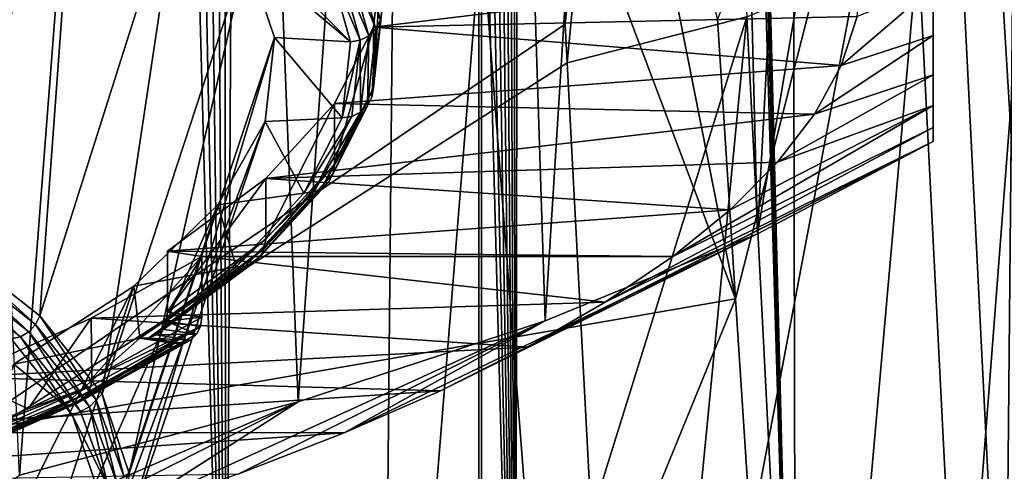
# Model space of a CAD drawing. Header units: metres. Extents: x -24 to 24, y -69 to 184.
# Tile 592 of 656: x 8.07 to 11.2, y 114.92 to 116.36. Entities that reach past the tile are written whole.
import ezdxf

# ---------------------------------------------------------------- set-up
doc = ezdxf.new("R2010")
doc.units = ezdxf.units.M
for name, color, linetype in [('1253', 7, 'CONTINUOUS'), ('1299', 7, 'CONTINUOUS'), ('1613', 7, 'CONTINUOUS'), ('1665', 7, 'CONTINUOUS'), ('1686', 7, 'CONTINUOUS'), ('1858', 7, 'CONTINUOUS'), ('1939', 7, 'CONTINUOUS'), ('2003', 7, 'CONTINUOUS'), ('2546', 7, 'CONTINUOUS'), ('2554', 7, 'CONTINUOUS'), ('2981', 7, 'CONTINUOUS'), ('367', 7, 'CONTINUOUS'), ('370', 7, 'CONTINUOUS'), ('3819', 7, 'CONTINUOUS'), ('386', 7, 'CONTINUOUS'), ('4011', 7, 'CONTINUOUS'), ('4013', 7, 'CONTINUOUS'), ('433', 7, 'CONTINUOUS'), ('434', 7, 'CONTINUOUS'), ('467', 7, 'CONTINUOUS'), ('518', 7, 'CONTINUOUS'), ('529', 7, 'CONTINUOUS'), ('556', 2, 'CONTINUOUS'), ('565', 2, 'CONTINUOUS'), ('800', 7, 'CONTINUOUS')]:
    doc.layers.add(name, color=color, linetype=linetype)

msp = doc.modelspace()

# ---------------------------------------------------------------- linework, layer by layer
at = {"layer": '1253'}
for points in [[(8.238608, 115.10143, 226.49611), (8.043475, 115.345671, 227.407629), (-7.740613, 113.993255, 222.360343)], [(8.323555, 114.851761, 225.564331), (8.238608, 115.10143, 226.49611), (-7.740613, 113.993255, 222.360343)]]:
    msp.add_3dface(points, dxfattribs=at)
at = {"layer": '1299'}
for points in [[(10.975, 116.465868, 224.070158), (10.68239, 116.214965, 223.697213), (10.975, 116.310368, 223.306326)], [(10.733091, 116.370534, 224.277805), (10.68239, 116.214965, 223.697213), (10.975, 116.465868, 224.070158)], [(10.975, 116.310368, 223.306326), (10.598133, 116.060498, 223.120733), (10.975, 116.184672, 222.534375)], [(10.68239, 116.214965, 223.697213), (10.598133, 116.060498, 223.120733), (10.975, 116.310368, 223.306326)], [(10.975, 116.184672, 222.534375), (10.480461, 115.907385, 222.549308), (10.975, 116.087614, 221.753499)], [(10.598133, 116.060498, 223.120733), (10.480461, 115.907385, 222.549308), (10.975, 116.184672, 222.534375)], [(10.975, 116.087614, 221.753499), (10.146774, 115.607605, 221.430513), (10.975, 116.017704, 220.960861)], [(10.329848, 115.756267, 221.985328), (10.146774, 115.607605, 221.430513), (10.975, 116.087614, 221.753499)], [(10.480461, 115.907385, 222.549308), (10.329848, 115.756267, 221.985328), (10.975, 116.087614, 221.753499)], [(10.975, 116.017704, 220.960861), (9.931649, 115.461744, 220.886154), (10.975, 115.973575, 220.152942)], [(10.146774, 115.607605, 221.430513), (9.931649, 115.461744, 220.886154), (10.975, 116.017704, 220.960861)], [(10.975, 115.973575, 220.152942), (9.408637, 115.180661, 219.837136), (10.416649, 115.679591, 219.055777)], [(9.685454, 115.319344, 220.354709), (9.408637, 115.180661, 219.837136), (10.975, 115.973575, 220.152942)], [(9.931649, 115.461744, 220.886154), (9.685454, 115.319344, 220.354709), (10.975, 115.973575, 220.152942)], [(10.416649, 115.679591, 219.055777), (9.102247, 115.046229, 219.33543), (9.741269, 115.402606, 218.022056)], [(9.408637, 115.180661, 219.837136), (9.102247, 115.046229, 219.33543), (10.416649, 115.679591, 219.055777)], [(9.741269, 115.402606, 218.022056), (8.404613, 114.791757, 218.385729), (8.956397, 115.145694, 217.063248)], [(8.767338, 114.916502, 218.851281), (8.404613, 114.791757, 218.385729), (9.741269, 115.402606, 218.022056)], [(9.102247, 115.046229, 219.33543), (8.767338, 114.916502, 218.851281), (9.741269, 115.402606, 218.022056)], [(8.956397, 115.145694, 217.063248), (7.601402, 114.559135, 217.517569), (8.070723, 114.911707, 216.189996)], [(8.0157, 114.672554, 217.940855), (7.601402, 114.559135, 217.517569), (8.956397, 115.145694, 217.063248)], [(8.404613, 114.791757, 218.385729), (8.0157, 114.672554, 217.940855), (8.956397, 115.145694, 217.063248)]]:
    msp.add_3dface(points, dxfattribs=at)
at = {"layer": '1613'}
for points in [[(8.13539, 115.418942, 227.413494), (8.121691, 115.39101, 227.417178), (8.314281, 115.152114, 226.525605)], [(8.13539, 115.418942, 227.413494), (8.314281, 115.152114, 226.525605), (8.333449, 115.170683, 226.486977)], [(8.121691, 115.39101, 227.417178), (8.100291, 115.368088, 227.417384), (8.292374, 115.129821, 226.52816)], [(8.314281, 115.152114, 226.525605), (8.121691, 115.39101, 227.417178), (8.292374, 115.129821, 226.52816)], [(8.073304, 115.352461, 227.414085), (8.043475, 115.345671, 227.407629), (8.238608, 115.10143, 226.49611)], [(8.100291, 115.368088, 227.417384), (8.073304, 115.352461, 227.414085), (8.264747, 115.114988, 226.527823)], [(8.073304, 115.352461, 227.414085), (8.238608, 115.10143, 226.49611), (8.264747, 115.114988, 226.527823)], [(8.100291, 115.368088, 227.417384), (8.264747, 115.114988, 226.527823), (8.292374, 115.129821, 226.52816)], [(8.314281, 115.152114, 226.525605), (8.402314, 114.909139, 225.618809), (8.333449, 115.170683, 226.486977)], [(8.333449, 115.170683, 226.486977), (8.402314, 114.909139, 225.618809), (8.418812, 114.918151, 225.544515)], [(8.264747, 115.114988, 226.527823), (8.352255, 114.87346, 225.62643), (8.292374, 115.129821, 226.52816)], [(8.314281, 115.152114, 226.525605), (8.292374, 115.129821, 226.52816), (8.380174, 114.887487, 225.623753)], [(8.292374, 115.129821, 226.52816), (8.352255, 114.87346, 225.62643), (8.380174, 114.887487, 225.623753)], [(8.402314, 114.909139, 225.618809), (8.314281, 115.152114, 226.525605), (8.380174, 114.887487, 225.623753)], [(8.264747, 115.114988, 226.527823), (8.238608, 115.10143, 226.49611), (8.352255, 114.87346, 225.62643)], [(8.238608, 115.10143, 226.49611), (8.323555, 114.851761, 225.564331), (8.352255, 114.87346, 225.62643)]]:
    msp.add_3dface(points, dxfattribs=at)
at = {"layer": '1665'}
for points in [[(9.147237, 116.602915, 226.037191), (9.133367, 116.574997, 226.040824), (9.217641, 116.358663, 225.125638)], [(9.147237, 116.602915, 226.037191), (9.217641, 116.358663, 225.125638), (9.222524, 116.388646, 225.118139)], [(9.133367, 116.574997, 226.040824), (9.111771, 116.552125, 226.040962), (9.203449, 116.331324, 225.131413)], [(9.133367, 116.574997, 226.040824), (9.203449, 116.331324, 225.131413), (9.217641, 116.358663, 225.125638)], [(9.084549, 116.536521, 226.037591), (9.054506, 116.529739, 226.031075), (9.153485, 116.294868, 225.135729)], [(9.111771, 116.552125, 226.040962), (9.084549, 116.536521, 226.037591), (9.181341, 116.309341, 225.134891)], [(9.084549, 116.536521, 226.037591), (9.153485, 116.294868, 225.135729), (9.181341, 116.309341, 225.134891)], [(9.111771, 116.552125, 226.040962), (9.181341, 116.309341, 225.134891), (9.203449, 116.331324, 225.131413)], [(9.054506, 116.529739, 226.031075), (9.122695, 116.2898, 225.135613), (9.153485, 116.294868, 225.135729)], [(9.222524, 116.388646, 225.118139), (9.217641, 116.358663, 225.125638), (9.195831, 116.143616, 224.203674)], [(9.217641, 116.358663, 225.125638), (9.190942, 116.113833, 224.211918), (9.195831, 116.143616, 224.203674)], [(9.217641, 116.358663, 225.125638), (9.203449, 116.331324, 225.131413), (9.190942, 116.113833, 224.211918)], [(9.203449, 116.331324, 225.131413), (9.176733, 116.087073, 224.219856), (9.190942, 116.113833, 224.211918)], [(9.203449, 116.331324, 225.131413), (9.181341, 116.309341, 225.134891), (9.176733, 116.087073, 224.219856)], [(9.153485, 116.294868, 225.135729), (9.096, 116.048603, 224.235454), (9.126711, 116.052657, 224.231784)], [(9.122695, 116.2898, 225.135613), (9.096, 116.048603, 224.235454), (9.153485, 116.294868, 225.135729)], [(9.153485, 116.294868, 225.135729), (9.126711, 116.052657, 224.231784), (9.154599, 116.065992, 224.226702)], [(9.181341, 116.309341, 225.134891), (9.153485, 116.294868, 225.135729), (9.154599, 116.065992, 224.226702)], [(9.181341, 116.309341, 225.134891), (9.154599, 116.065992, 224.226702), (9.176733, 116.087073, 224.219856)], [(9.195831, 116.143616, 224.203674), (9.067421, 115.871, 223.305654), (9.07221, 115.900585, 223.296671)], [(9.190942, 116.113833, 224.211918), (9.067421, 115.871, 223.305654), (9.195831, 116.143616, 224.203674)], [(9.190942, 116.113833, 224.211918), (9.053505, 115.844815, 223.315735), (9.067421, 115.871, 223.305654)], [(9.176733, 116.087073, 224.219856), (9.053505, 115.844815, 223.315735), (9.190942, 116.113833, 224.211918)], [(9.154599, 116.065992, 224.226702), (9.004511, 115.812419, 223.335205), (9.031826, 115.824628, 223.325918)], [(9.126711, 116.052657, 224.231784), (9.004511, 115.812419, 223.335205), (9.154599, 116.065992, 224.226702)], [(9.176733, 116.087073, 224.219856), (9.031826, 115.824628, 223.325918), (9.053505, 115.844815, 223.315735)], [(9.154599, 116.065992, 224.226702), (9.031826, 115.824628, 223.325918), (9.176733, 116.087073, 224.219856)], [(9.126711, 116.052657, 224.231784), (8.9742, 115.809153, 223.341813), (9.004511, 115.812419, 223.335205)], [(9.096, 116.048603, 224.235454), (8.9742, 115.809153, 223.341813), (9.126711, 116.052657, 224.231784)], [(9.07221, 115.900585, 223.296671), (8.84838, 115.632723, 222.416393), (8.852963, 115.662116, 222.406692)], [(9.067421, 115.871, 223.305654), (8.84838, 115.632723, 222.416393), (9.07221, 115.900585, 223.296671)], [(9.053505, 115.844815, 223.315735), (8.814307, 115.58778, 222.44199), (8.835059, 115.607097, 222.42856)], [(9.031826, 115.824628, 223.325918), (8.814307, 115.58778, 222.44199), (9.053505, 115.844815, 223.315735)], [(9.067421, 115.871, 223.305654), (8.835059, 115.607097, 222.42856), (8.84838, 115.632723, 222.416393)], [(9.053505, 115.844815, 223.315735), (8.835059, 115.607097, 222.42856), (9.067421, 115.871, 223.305654)], [(9.031826, 115.824628, 223.325918), (8.78816, 115.576668, 222.455367), (8.814307, 115.58778, 222.44199)], [(9.004511, 115.812419, 223.335205), (8.78816, 115.576668, 222.455367), (9.031826, 115.824628, 223.325918)], [(9.004511, 115.812419, 223.335205), (8.758789, 115.574387, 222.465653), (8.78816, 115.576668, 222.455367)], [(8.9742, 115.809153, 223.341813), (8.758789, 115.574387, 222.465653), (9.004511, 115.812419, 223.335205)], [(8.536125, 115.401514, 221.553501), (8.540402, 115.430722, 221.543118), (8.852963, 115.662116, 222.406692)], [(8.84838, 115.632723, 222.416393), (8.536125, 115.401514, 221.553501), (8.852963, 115.662116, 222.406692)], [(8.52369, 115.376416, 221.567658), (8.536125, 115.401514, 221.553501), (8.84838, 115.632723, 222.416393)], [(8.835059, 115.607097, 222.42856), (8.52369, 115.376416, 221.567658), (8.84838, 115.632723, 222.416393)], [(8.835059, 115.607097, 222.42856), (8.504557, 115.358085, 221.584006), (8.52369, 115.376416, 221.567658)], [(8.814307, 115.58778, 222.44199), (8.504557, 115.358085, 221.584006), (8.835059, 115.607097, 222.42856)], [(8.758789, 115.574387, 222.465653), (8.452985, 115.347192, 221.61775), (8.78816, 115.576668, 222.455367)], [(8.78816, 115.576668, 222.455367), (8.452985, 115.347192, 221.61775), (8.480141, 115.347912, 221.601325)], [(8.814307, 115.58778, 222.44199), (8.480141, 115.347912, 221.601325), (8.504557, 115.358085, 221.584006)], [(8.78816, 115.576668, 222.455367), (8.480141, 115.347912, 221.601325), (8.814307, 115.58778, 222.44199)]]:
    msp.add_3dface(points, dxfattribs=at)
at = {"layer": '1686'}
for points in [[(7.820253, 117.328088, 229.010555), (7.827314, 115.659572, 228.311536), (8.256891, 117.085737, 228.106088)], [(7.827314, 115.659572, 228.311536), (8.13539, 115.418942, 227.413494), (8.256891, 117.085737, 228.106088)], [(8.256891, 117.085737, 228.106088), (8.13539, 115.418942, 227.413494), (8.581879, 116.831898, 227.15875)]]:
    msp.add_3dface(points, dxfattribs=at)
at = {"layer": '1858'}
for points in [[(9.122695, 116.2898, 225.135613), (8.581879, 116.831898, 227.15875), (8.790809, 116.570011, 226.181374)], [(9.122695, 116.2898, 225.135613), (9.054506, 116.529739, 226.031075), (8.581879, 116.831898, 227.15875)], [(8.880856, 116.303624, 225.187203), (9.122695, 116.2898, 225.135613), (8.790809, 116.570011, 226.181374)], [(8.850807, 116.036329, 224.189645), (9.096, 116.048603, 224.235454), (8.880856, 116.303624, 225.187203)], [(9.096, 116.048603, 224.235454), (9.122695, 116.2898, 225.135613), (8.880856, 116.303624, 225.187203)], [(8.701062, 115.771738, 223.202179), (8.9742, 115.809153, 223.341813), (8.850807, 116.036329, 224.189645)], [(8.9742, 115.809153, 223.341813), (9.096, 116.048603, 224.235454), (8.850807, 116.036329, 224.189645)], [(8.758789, 115.574387, 222.465653), (8.9742, 115.809153, 223.341813), (8.701062, 115.771738, 223.202179)], [(8.433655, 115.513444, 222.23821), (8.758789, 115.574387, 222.465653), (8.701062, 115.771738, 223.202179)], [(8.452985, 115.347192, 221.61775), (8.758789, 115.574387, 222.465653), (8.433655, 115.513444, 222.23821)], [(8.052201, 115.264931, 221.310747), (8.452985, 115.347192, 221.61775), (8.433655, 115.513444, 222.23821)], [(8.211847, 115.134767, 220.824971), (8.452985, 115.347192, 221.61775), (8.052201, 115.264931, 221.310747)], [(8.562254, 115.330864, 221.556813), (8.452985, 115.347192, 221.61775), (8.211847, 115.134767, 220.824971)], [(7.793652, 114.947276, 220.125245), (8.211847, 115.134767, 220.824971), (8.052201, 115.264931, 221.310747)]]:
    msp.add_3dface(points, dxfattribs=at)
at = {"layer": '1939'}
for points in [[(10.416649, 115.679591, 219.055777), (10.22659, 123.14434, 216.716513), (10.831955, 123.439873, 217.819459)], [(10.975, 118.983245, 219.346503), (10.416649, 115.679591, 219.055777), (10.831955, 123.439873, 217.819459)], [(9.741269, 115.402606, 218.022056), (9.501318, 122.867485, 215.683277), (10.22659, 123.14434, 216.716513)], [(10.416649, 115.679591, 219.055777), (9.741269, 115.402606, 218.022056), (10.22659, 123.14434, 216.716513)], [(8.956397, 115.145694, 217.063248), (8.664742, 122.612578, 214.731952), (9.501318, 122.867485, 215.683277)], [(9.741269, 115.402606, 218.022056), (8.956397, 115.145694, 217.063248), (9.501318, 122.867485, 215.683277)], [(8.070723, 114.911707, 216.189996), (7.726608, 122.382578, 213.87358), (8.664742, 122.612578, 214.731952)], [(8.956397, 115.145694, 217.063248), (8.070723, 114.911707, 216.189996), (8.664742, 122.612578, 214.731952)], [(10.975, 115.973575, 220.152942), (10.416649, 115.679591, 219.055777), (10.975, 118.983245, 219.346503)]]:
    msp.add_3dface(points, dxfattribs=at)
at = {"layer": '2003'}
for points in [[(8.13539, 115.418942, 227.413494), (8.333449, 115.170683, 226.486977), (8.581879, 116.831898, 227.15875)], [(8.581879, 116.831898, 227.15875), (8.333449, 115.170683, 226.486977), (8.790809, 116.570011, 226.181374)], [(8.333449, 115.170683, 226.486977), (8.418812, 114.918151, 225.544515), (8.790809, 116.570011, 226.181374)], [(8.418812, 114.918151, 225.544515), (8.880856, 116.303624, 225.187203), (8.790809, 116.570011, 226.181374)], [(8.390326, 114.664762, 224.598854), (8.850807, 116.036329, 224.189645), (8.880856, 116.303624, 225.187203)], [(8.418812, 114.918151, 225.544515), (8.390326, 114.664762, 224.598854), (8.880856, 116.303624, 225.187203)], [(8.248374, 114.413942, 223.662781), (8.701062, 115.771738, 223.202179), (8.850807, 116.036329, 224.189645)], [(8.390326, 114.664762, 224.598854), (8.248374, 114.413942, 223.662781), (8.850807, 116.036329, 224.189645)], [(7.994878, 114.169083, 222.748955), (8.433655, 115.513444, 222.23821), (8.701062, 115.771738, 223.202179)], [(8.248374, 114.413942, 223.662781), (7.994878, 114.169083, 222.748955), (8.701062, 115.771738, 223.202179)], [(7.633264, 113.933497, 221.869735), (8.052201, 115.264931, 221.310747), (8.433655, 115.513444, 222.23821)], [(7.994878, 114.169083, 222.748955), (7.633264, 113.933497, 221.869735), (8.433655, 115.513444, 222.23821)]]:
    msp.add_3dface(points, dxfattribs=at)
at = {"layer": '2546'}
for points in [[(9.195832, 116.336803, 224.151918), (10.75, 116.52652, 224.85995), (9.222524, 116.58183, 225.066371)], [(10.733091, 116.370534, 224.277805), (10.75, 116.52652, 224.85995), (9.195832, 116.336803, 224.151918)], [(10.68239, 116.214965, 223.697213), (10.733091, 116.370534, 224.277805), (9.195832, 116.336803, 224.151918)], [(9.072208, 116.093768, 223.244899), (10.68239, 116.214965, 223.697213), (9.195832, 116.336803, 224.151918)], [(10.598133, 116.060498, 223.120733), (10.68239, 116.214965, 223.697213), (9.072208, 116.093768, 223.244899)], [(8.852964, 115.855302, 222.354933), (10.598133, 116.060498, 223.120733), (9.072208, 116.093768, 223.244899)], [(10.480461, 115.907385, 222.549308), (10.598133, 116.060498, 223.120733), (8.852964, 115.855302, 222.354933)], [(10.329848, 115.756267, 221.985328), (10.480461, 115.907385, 222.549308), (8.852964, 115.855302, 222.354933)], [(8.540402, 115.623907, 221.491354), (10.329848, 115.756267, 221.985328), (8.852964, 115.855302, 222.354933)], [(10.146774, 115.607605, 221.430513), (10.329848, 115.756267, 221.985328), (8.540402, 115.623907, 221.491354)], [(8.298142, 115.411393, 220.698242), (9.931649, 115.461744, 220.886154), (8.64965, 115.607582, 221.430429)], [(8.64965, 115.607582, 221.430429), (10.146774, 115.607605, 221.430513), (8.540402, 115.623907, 221.491354)], [(9.931649, 115.461744, 220.886154), (10.146774, 115.607605, 221.430513), (8.64965, 115.607582, 221.430429)], [(9.685454, 115.319344, 220.354709), (9.931649, 115.461744, 220.886154), (8.298142, 115.411393, 220.698242)], [(7.880357, 115.224105, 219.999273), (9.685454, 115.319344, 220.354709), (8.298142, 115.411393, 220.698242)], [(9.408637, 115.180661, 219.837136), (9.685454, 115.319344, 220.354709), (7.880357, 115.224105, 219.999273)], [(7.39965, 115.047222, 219.339138), (9.408637, 115.180661, 219.837136), (7.880357, 115.224105, 219.999273)], [(9.102247, 115.046229, 219.33543), (9.408637, 115.180661, 219.837136), (7.39965, 115.047222, 219.339138)], [(6.672419, 114.877791, 218.706811), (9.102247, 115.046229, 219.33543), (7.39965, 115.047222, 219.339138)], [(8.767338, 114.916502, 218.851281), (9.102247, 115.046229, 219.33543), (6.672419, 114.877791, 218.706811)]]:
    msp.add_3dface(points, dxfattribs=at)
at = {"layer": '2554'}
for points in [[(8.645409, 115.385307, 221.492522), (8.300622, 115.219445, 220.754622), (8.64965, 115.414397, 221.482193)], [(8.633073, 115.360273, 221.506603), (8.288729, 115.172745, 220.773519), (8.645409, 115.385307, 221.492522)], [(8.288729, 115.172745, 220.773519), (8.297597, 115.194851, 220.762835), (8.645409, 115.385307, 221.492522)], [(8.297597, 115.194851, 220.762835), (8.300622, 115.219445, 220.754622), (8.645409, 115.385307, 221.492522)], [(8.613809, 115.341756, 221.52308), (8.27462, 115.154633, 220.785945), (8.633073, 115.360273, 221.506603)], [(8.27462, 115.154633, 220.785945), (8.288729, 115.172745, 220.773519), (8.633073, 115.360273, 221.506603)], [(8.562254, 115.330864, 221.556813), (8.211847, 115.134767, 220.824971), (8.234823, 115.134973, 220.812575)], [(8.234823, 115.134973, 220.812575), (8.256234, 115.14175, 220.799267), (8.589401, 115.331585, 221.540394)], [(8.562254, 115.330864, 221.556813), (8.234823, 115.134973, 220.812575), (8.589401, 115.331585, 221.540394)], [(8.589401, 115.331585, 221.540394), (8.256234, 115.14175, 220.799267), (8.613809, 115.341756, 221.52308)], [(8.256234, 115.14175, 220.799267), (8.27462, 115.154633, 220.785945), (8.613809, 115.341756, 221.52308)], [(8.300622, 115.219445, 220.754622), (8.297597, 115.194851, 220.762835), (8.097549, 115.12345, 220.396364)], [(8.288729, 115.172745, 220.773519), (7.875043, 115.005405, 220.055814), (8.297597, 115.194851, 220.762835)], [(7.875043, 115.005405, 220.055814), (7.877913, 115.02993, 220.047342), (8.297597, 115.194851, 220.762835)], [(8.297597, 115.194851, 220.762835), (7.877913, 115.02993, 220.047342), (8.097549, 115.12345, 220.396364)], [(8.27462, 115.154633, 220.785945), (7.866625, 114.983501, 220.067253), (8.288729, 115.172745, 220.773519)], [(7.866625, 114.983501, 220.067253), (7.875043, 115.005405, 220.055814), (8.288729, 115.172745, 220.773519)], [(8.211847, 115.134767, 220.824971), (7.793652, 114.947276, 220.125245), (7.815465, 114.946961, 220.110902)], [(7.815465, 114.946961, 220.110902), (7.835786, 114.953248, 220.095769), (8.234823, 115.134973, 220.812575)], [(8.211847, 115.134767, 220.824971), (7.815465, 114.946961, 220.110902), (8.234823, 115.134973, 220.812575)], [(8.234823, 115.134973, 220.812575), (7.835786, 114.953248, 220.095769), (8.256234, 115.14175, 220.799267)], [(7.835786, 114.953248, 220.095769), (7.853236, 114.965712, 220.080881), (8.256234, 115.14175, 220.799267)], [(8.256234, 115.14175, 220.799267), (7.853236, 114.965712, 220.080881), (8.27462, 115.154633, 220.785945)], [(7.853236, 114.965712, 220.080881), (7.866625, 114.983501, 220.067253), (8.27462, 115.154633, 220.785945)]]:
    msp.add_3dface(points, dxfattribs=at)
at = {"layer": '2981'}
for points in [[(8.540402, 115.430722, 221.543118), (8.64965, 115.607582, 221.430429), (8.540402, 115.623907, 221.491354)], [(8.64965, 115.607582, 221.430429), (8.540402, 115.430722, 221.543118), (8.64965, 115.414397, 221.482193)], [(8.540402, 115.430722, 221.543118), (8.536125, 115.401514, 221.553501), (8.64965, 115.414397, 221.482193)], [(8.536125, 115.401514, 221.553501), (8.645409, 115.385307, 221.492522), (8.64965, 115.414397, 221.482193)], [(8.52369, 115.376416, 221.567658), (8.504557, 115.358085, 221.584006), (8.633073, 115.360273, 221.506603)], [(8.536125, 115.401514, 221.553501), (8.52369, 115.376416, 221.567658), (8.633073, 115.360273, 221.506603)], [(8.536125, 115.401514, 221.553501), (8.633073, 115.360273, 221.506603), (8.645409, 115.385307, 221.492522)], [(8.480141, 115.347912, 221.601325), (8.452985, 115.347192, 221.61775), (8.589401, 115.331585, 221.540394)], [(8.452985, 115.347192, 221.61775), (8.562254, 115.330864, 221.556813), (8.589401, 115.331585, 221.540394)], [(8.504557, 115.358085, 221.584006), (8.480141, 115.347912, 221.601325), (8.613809, 115.341756, 221.52308)], [(8.480141, 115.347912, 221.601325), (8.589401, 115.331585, 221.540394), (8.613809, 115.341756, 221.52308)], [(8.504557, 115.358085, 221.584006), (8.613809, 115.341756, 221.52308), (8.633073, 115.360273, 221.506603)]]:
    msp.add_3dface(points, dxfattribs=at)
at = {"layer": '367'}
for points in [[(9.530857, 145.2, -22.298548), (7.493662, -68.3, -23.063121), (7.493662, 145.2, -23.063121)], [(9.530857, -68.3, -22.298548), (7.493662, -68.3, -23.063121), (9.530857, 145.2, -22.298548)], [(11.491315, 145.2, -21.354442), (9.530857, -68.3, -22.298548), (9.530857, 145.2, -22.298548)], [(11.491315, -68.3, -21.354442), (9.530857, -68.3, -22.298548), (11.491315, 145.2, -21.354442)]]:
    msp.add_3dface(points, dxfattribs=at)
at = {"layer": '370'}
for points in [[(9.221018, 121.156022, 215.270547), (8.311726, 120.873842, 214.378885), (10.346497, 115.473055, 175.884271)], [(10.289624, 116.362254, 181.940361), (9.221018, 121.156022, 215.270547), (10.346497, 115.473055, 175.884271)], [(8.311726, 120.873842, 214.378885), (7.306441, 120.609776, 213.586473), (7.413575, 114.963821, 175.704643)], [(10.346497, 115.473055, 175.884271), (8.311726, 120.873842, 214.378885), (7.413575, 114.963821, 175.704643)], [(10.346497, 115.473055, 175.884271), (7.413575, 114.963821, 175.704643), (7.668081, 108.918178, 134.972778)], [(10.346497, 115.473055, 175.884271), (7.668081, 108.918178, 134.972778), (10.395076, 114.726792, 170.801259)]]:
    msp.add_3dface(points, dxfattribs=at)
at = {"layer": '3819'}
for points in [[(10.975, 121.41083, 228.406373), (10.975, 115.973575, 220.152942), (10.975, 118.983245, 219.346503)], [(10.975, 116.017704, 220.960861), (10.975, 115.973575, 220.152942), (10.975, 121.41083, 228.406373)], [(10.975, 116.087614, 221.753499), (10.975, 116.017704, 220.960861), (10.975, 121.41083, 228.406373)], [(10.975, 116.184672, 222.534375), (10.975, 116.087614, 221.753499), (10.975, 121.41083, 228.406373)], [(10.975, 116.310368, 223.306326), (10.975, 116.184672, 222.534375), (10.975, 121.41083, 228.406373)], [(10.975, 116.465868, 224.070158), (10.975, 116.310368, 223.306326), (10.975, 121.41083, 228.406373)]]:
    msp.add_3dface(points, dxfattribs=at)
at = {"layer": '386'}
for points in [[(11.945266, 118.668072, 193.881699), (11.079557, 118.348191, 193.92293), (11.28829, 114.906714, 170.479468)], [(10.346497, 115.473055, 175.884271), (11.079557, 118.348191, 193.92293), (10.289624, 116.362254, 181.940361)], [(10.395076, 114.726792, 170.801259), (11.079557, 118.348191, 193.92293), (10.346497, 115.473055, 175.884271)], [(11.079557, 118.348191, 193.92293), (10.395076, 114.726792, 170.801259), (11.28829, 114.906714, 170.479468)]]:
    msp.add_3dface(points, dxfattribs=at)
at = {"layer": '4011'}
for points in [[(9.195831, 116.143616, 224.203674), (9.195832, 116.336803, 224.151918), (9.222524, 116.58183, 225.066371)], [(9.222524, 116.388646, 225.118139), (9.195831, 116.143616, 224.203674), (9.222524, 116.58183, 225.066371)], [(9.07221, 115.900585, 223.296671), (9.072208, 116.093768, 223.244899), (9.195832, 116.336803, 224.151918)], [(9.195831, 116.143616, 224.203674), (9.07221, 115.900585, 223.296671), (9.195832, 116.336803, 224.151918)], [(8.852963, 115.662116, 222.406692), (8.852964, 115.855302, 222.354933), (9.072208, 116.093768, 223.244899)], [(9.07221, 115.900585, 223.296671), (8.852963, 115.662116, 222.406692), (9.072208, 116.093768, 223.244899)], [(8.852963, 115.662116, 222.406692), (8.540402, 115.430722, 221.543118), (8.852964, 115.855302, 222.354933)], [(8.540402, 115.430722, 221.543118), (8.540402, 115.623907, 221.491354), (8.852964, 115.855302, 222.354933)]]:
    msp.add_3dface(points, dxfattribs=at)
at = {"layer": '4013'}
for points in [[(8.298142, 115.411393, 220.698242), (8.64965, 115.607582, 221.430429), (8.300622, 115.219445, 220.754622)], [(8.300622, 115.219445, 220.754622), (8.64965, 115.607582, 221.430429), (8.64965, 115.414397, 221.482193)], [(7.880357, 115.224105, 219.999273), (8.298142, 115.411393, 220.698242), (8.097549, 115.12345, 220.396364)], [(8.298142, 115.411393, 220.698242), (8.300622, 115.219445, 220.754622), (8.097549, 115.12345, 220.396364)], [(7.877913, 115.02993, 220.047342), (7.880357, 115.224105, 219.999273), (8.097549, 115.12345, 220.396364)]]:
    msp.add_3dface(points, dxfattribs=at)
at = {"layer": '433'}
for points in [[(6.451049, 118.710906, 176.32566), (9.643302, 119.259281, 176.591165), (6.614634, 114.180618, 145.831299)], [(6.614634, 114.180618, 145.831299), (9.643302, 119.259281, 176.591165), (9.804509, 116.346473, 156.820384)], [(9.811126, 116.223283, 155.98546), (6.614634, 114.180618, 145.831299), (9.804509, 116.346473, 156.820384)], [(9.887866, 114.778473, 146.200353), (6.614634, 114.180618, 145.831299), (9.811126, 116.223283, 155.98546)]]:
    msp.add_3dface(points, dxfattribs=at)
at = {"layer": '434'}
for points in [[(7.787441, 113.458673, 32.549442), (8.725574, 113.389413, 32.197097), (7.950306, 141.953719, 235.325469)], [(7.950306, 141.953719, 235.325469), (8.725574, 113.389413, 32.197097), (8.155233, 141.934568, 235.219126)], [(8.155233, 141.934568, 235.219126), (8.725574, 113.389413, 32.197097), (8.351994, 141.913551, 235.099031)], [(8.351994, 141.913551, 235.099031), (8.725574, 113.389413, 32.197097), (8.539669, 141.890783, 234.965775)], [(8.539669, 141.890783, 234.965775), (8.725574, 113.389413, 32.197097), (8.717296, 141.866398, 234.820066)], [(8.717296, 141.866398, 234.820066), (8.725574, 113.389413, 32.197097), (8.883996, 141.840537, 234.662657)], [(8.725574, 113.389413, 32.197097), (9.646918, 113.31281, 31.805536), (8.883996, 141.840537, 234.662657)], [(8.883996, 141.840537, 234.662657), (9.646918, 113.31281, 31.805536), (9.039017, 141.813338, 234.494324)], [(9.039017, 141.813338, 234.494324), (9.646918, 113.31281, 31.805536), (9.181638, 141.784946, 234.315864)], [(9.181638, 141.784946, 234.315864), (9.646918, 113.31281, 31.805536), (9.311172, 141.755519, 234.128208)], [(9.311172, 141.755519, 234.128208), (9.646918, 113.31281, 31.805536), (9.426982, 141.725226, 233.932335)], [(9.426982, 141.725226, 233.932335), (9.646918, 113.31281, 31.805536), (9.528578, 141.694217, 233.729159)], [(9.528578, 141.694217, 233.729159), (9.646918, 113.31281, 31.805536), (9.61556, 141.66264, 233.519582)], [(9.61556, 141.66264, 233.519582), (9.646918, 113.31281, 31.805536), (9.687511, 141.630654, 233.304581)], [(9.646918, 113.31281, 31.805536), (10.537895, 113.230363, 31.381983), (9.687511, 141.630654, 233.304581)], [(9.687511, 141.630654, 233.304581), (10.537895, 113.230363, 31.381983), (9.744066, 141.598447, 233.08538)], [(9.744066, 141.598447, 233.08538), (10.537895, 113.230363, 31.381983), (9.784953, 141.566212, 232.86326)], [(9.784953, 141.566212, 232.86326), (10.537895, 113.230363, 31.381983), (9.810064, 141.534155, 232.639622)], [(9.810064, 141.534155, 232.639622), (10.537895, 113.230363, 31.381983), (9.819463, 141.502479, 232.415906)], [(9.819463, 141.502479, 232.415906), (10.537895, 113.230363, 31.381983), (10.507792, 127.73302, 134.568001)], [(10.537895, 113.230363, 31.381983), (11.196074, 113.963293, 36.726777), (10.507792, 127.73302, 134.568001)]]:
    msp.add_3dface(points, dxfattribs=at)
at = {"layer": '467'}
for points in [[(9.804509, 116.346473, 156.820384), (9.643302, 119.259281, 176.591165), (10.179388, 120.107975, 181.332809)], [(9.811126, 116.223283, 155.98546), (9.804509, 116.346473, 156.820384), (10.179388, 120.107975, 181.332809)], [(9.811126, 116.223283, 155.98546), (10.179388, 120.107975, 181.332809), (10.382507, 116.369291, 155.912648)], [(11.435647, 116.897444, 155.841953), (11.11769, 112.840621, 130.465024), (10.927444, 116.59747, 155.882733)], [(11.623408, 113.141232, 130.423984), (11.11769, 112.840621, 130.465024), (11.435647, 116.897444, 155.841953)], [(10.927444, 116.59747, 155.882733), (10.575219, 112.611244, 130.495245), (10.382507, 116.369291, 155.912648)], [(11.11769, 112.840621, 130.465024), (10.575219, 112.611244, 130.495245), (10.927444, 116.59747, 155.882733)], [(9.887866, 114.778473, 146.200353), (9.811126, 116.223283, 155.98546), (10.382507, 116.369291, 155.912648)], [(10.005091, 112.488573, 130.720335), (9.887866, 114.778473, 146.200353), (10.382507, 116.369291, 155.912648)], [(10.575219, 112.611244, 130.495245), (10.005091, 112.488573, 130.720335), (10.382507, 116.369291, 155.912648)]]:
    msp.add_3dface(points, dxfattribs=at)
at = {"layer": '518'}
for points in [[(10.239107, 141.463244, 232.424357), (9.819463, 141.502479, 232.415906), (11.427022, 113.948206, 36.730513)], [(9.819463, 141.502479, 232.415906), (10.507792, 127.73302, 134.568001), (11.427022, 113.948206, 36.730513)], [(11.656089, 113.915529, 36.736711), (10.239107, 141.463244, 232.424357), (11.427022, 113.948206, 36.730513)], [(10.245353, 141.462211, 232.424546), (10.239107, 141.463244, 232.424357), (11.656089, 113.915529, 36.736711)], [(11.881914, 113.865459, 36.745335), (10.245353, 141.462211, 232.424546), (11.656089, 113.915529, 36.736711)], [(10.648996, 141.366142, 232.440882), (10.245353, 141.462211, 232.424546), (11.881914, 113.865459, 36.745335)], [(12.103151, 113.798293, 36.756332), (10.648996, 141.366142, 232.440882), (11.881914, 113.865459, 36.745335)], [(10.661476, 141.362219, 232.441522), (10.648996, 141.366142, 232.440882), (12.103151, 113.798293, 36.756332)], [(12.318484, 113.71443, 36.769638), (10.661476, 141.362219, 232.441522), (12.103151, 113.798293, 36.756332)], [(11.041038, 141.213089, 232.465156), (10.661476, 141.362219, 232.441522), (12.318484, 113.71443, 36.769638)], [(12.52663, 113.614371, 36.785174), (11.041038, 141.213089, 232.465156), (12.318484, 113.71443, 36.769638)], [(11.05892, 141.204552, 232.466482), (11.041038, 141.213089, 232.465156), (12.52663, 113.614371, 36.785174)], [(12.726351, 113.49871, 36.802846), (11.05892, 141.204552, 232.466482), (12.52663, 113.614371, 36.785174)], [(11.407491, 141.007108, 232.4967), (11.05892, 141.204552, 232.466482), (12.726351, 113.49871, 36.802846)], [(11.196074, 113.963293, 36.726777), (11.427022, 113.948206, 36.730513), (10.507792, 127.73302, 134.568001)]]:
    msp.add_3dface(points, dxfattribs=at)
at = {"layer": '529'}
for points in [[(7.724192, 114.978573, 24.930336), (10.192899, 114.17083, 25.10418), (7.699983, 114.92334, 25.179472)], [(7.736903, 114.992046, 24.674675), (10.211858, 114.198506, 24.841127), (7.724192, 114.978573, 24.930336)], [(10.211858, 114.198506, 24.841127), (10.192899, 114.17083, 25.10418), (7.724192, 114.978573, 24.930336)], [(7.737744, 114.963364, 24.419955), (10.215264, 114.181985, 24.576479), (7.736903, 114.992046, 24.674675)], [(10.215264, 114.181985, 24.576479), (10.211858, 114.198506, 24.841127), (7.736903, 114.992046, 24.674675)], [(7.726692, 114.893365, 24.173614), (10.203009, 114.121782, 24.318509), (7.737744, 114.963364, 24.419955)], [(10.203009, 114.121782, 24.318509), (10.215264, 114.181985, 24.576479), (7.737744, 114.963364, 24.419955)]]:
    msp.add_3dface(points, dxfattribs=at)
at = {"layer": '556'}
for points in [[(9.538738, 94.2, -19.156526), (7.730488, 116.65, -19.954938), (7.730488, 94.2, -19.954938)], [(9.538738, 116.65, -19.156526), (7.730488, 116.65, -19.954938), (9.538738, 94.2, -19.156526)], [(11.265681, 94.2, -18.194626), (9.538738, 116.65, -19.156526), (9.538738, 94.2, -19.156526)], [(11.265681, 116.65, -18.194626), (9.538738, 116.65, -19.156526), (11.265681, 94.2, -18.194626)]]:
    msp.add_3dface(points, dxfattribs=at)
at = {"layer": '565'}
for points in [[(7.730488, 94.2, 19.954938), (9.538738, 116.65, 19.156526), (9.538738, 94.2, 19.156526)], [(7.730488, 116.65, 19.954938), (9.538738, 116.65, 19.156526), (7.730488, 94.2, 19.954938)], [(9.538738, 94.2, 19.156526), (11.265681, 116.65, 18.194626), (11.265681, 94.2, 18.194626)], [(9.538738, 116.65, 19.156526), (11.265681, 116.65, 18.194626), (9.538738, 94.2, 19.156526)]]:
    msp.add_3dface(points, dxfattribs=at)
at = {"layer": '800'}
for points in [[(7.826967, 115.622823, 228.282317), (8.121691, 115.39101, 227.417178), (7.827314, 115.659572, 228.311536)], [(8.121691, 115.39101, 227.417178), (8.13539, 115.418942, 227.413494), (7.827314, 115.659572, 228.311536)], [(7.780336, 115.582893, 228.274069), (8.073304, 115.352461, 227.414085), (7.806343, 115.599291, 228.280243)], [(7.806343, 115.599291, 228.280243), (8.100291, 115.368088, 227.417384), (7.826967, 115.622823, 228.282317)], [(8.073304, 115.352461, 227.414085), (8.100291, 115.368088, 227.417384), (7.806343, 115.599291, 228.280243)], [(8.100291, 115.368088, 227.417384), (8.121691, 115.39101, 227.417178), (7.826967, 115.622823, 228.282317)], [(7.780336, 115.582893, 228.274069), (8.043475, 115.345671, 227.407629), (8.073304, 115.352461, 227.414085)]]:
    msp.add_3dface(points, dxfattribs=at)

doc.saveas('drawing.dxf')
